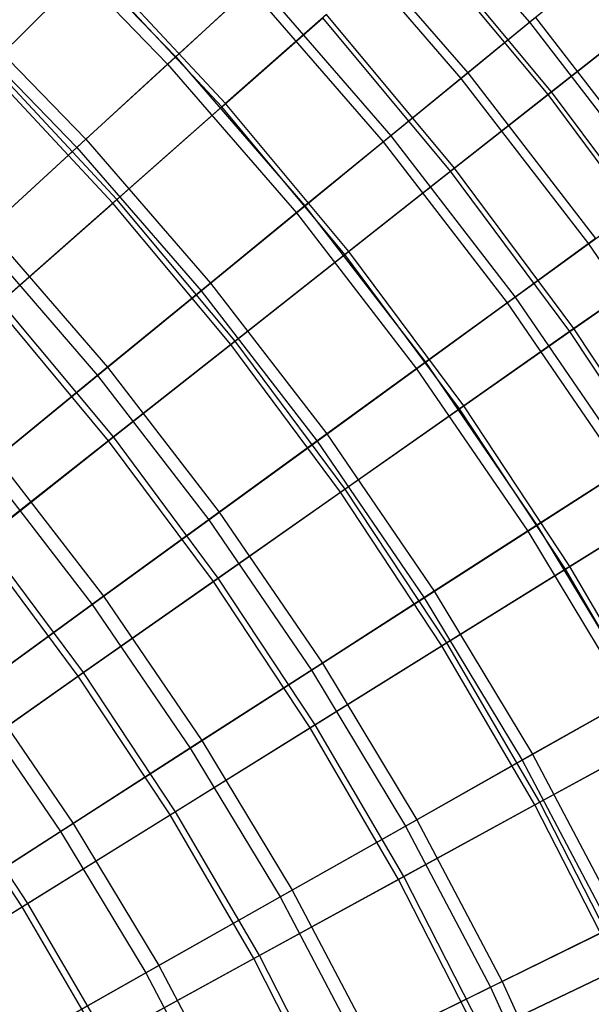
# Model space of a CAD drawing. Extents: x 0.1 to 12.1, y -6 to 6.
# Tile 318 of 334: x 9.4 to 10.2, y 1.9 to 3.3. Entities that reach past the tile are written whole.
import ezdxf

# ---------------------------------------------------------------- set-up
doc = ezdxf.new("R2010")
doc.units = 0
doc.header["$LTSCALE"] = 2.54
doc.layers.get('0').update_dxf_attribs({"linetype": 'CONTINUOUS'})

# ---------------------------------------------------------------- blocks, each defined once
blk = doc.blocks.new('DROPS_COLOR_B-11195_STL')
at = {"color": 0}
for p, q in [((9.9184, 3.5412, 5.6038), (10.1142, 3.3151, 5.6038)), ((9.9184, 3.5412, 5.6038), (10.1142, 3.3151, 5.6038)), ((9.4273, 3.4649, 10.6389), (9.6196, 3.267, 10.6389)), ((9.4273, 3.4649, 10.6389), (9.6196, 3.267, 10.6389)), ((9.8271, 3.4574, 5.3021), (10.0183, 3.2367, 5.3021)), ((9.8271, 3.4574, 5.3021), (10.0183, 3.2367, 5.3021)), ((9.8361, 3.4657, 10.0567), (10.0278, 3.2445, 10.0567)), ((9.8361, 3.4657, 10.0567), (10.0278, 3.2445, 10.0567)), ((9.4166, 3.4539, 4.7214), (9.6083, 3.2566, 4.7214)), ((9.4166, 3.4539, 4.7214), (9.6083, 3.2566, 4.7214)), ((9.7338, 3.3718, 10.3518), (9.6196, 3.267, 10.6389)), ((9.7338, 3.3718, 10.3518), (9.6196, 3.267, 10.6389)), ((9.7338, 3.3718, 10.3518), (9.9203, 3.1566, 10.3518)), ((9.7338, 3.3718, 10.3518), (9.9203, 3.1566, 10.3518)), ((10.1142, 3.3151, 5.6038), (10.1971, 3.3829, 5.9119)), ((10.1142, 3.3151, 5.6038), (10.1971, 3.3829, 5.9119)), ((9.6083, 3.2566, 4.7214), (9.7236, 3.3624, 5.0076)), ((9.6083, 3.2566, 4.7214), (9.7236, 3.3624, 5.0076)), ((9.7236, 3.3624, 5.0076), (9.9096, 3.1478, 5.0076)), ((9.7236, 3.3624, 5.0076), (9.9096, 3.1478, 5.0076)), ((9.2967, 3.3305, 4.4442), (9.4816, 3.1403, 4.4442)), ((9.2967, 3.3305, 4.4442), (9.4816, 3.1403, 4.4442)), ((9.3084, 3.3425, 10.9169), (9.4939, 3.1516, 10.9169)), ((9.3084, 3.3425, 10.9169), (9.4939, 3.1516, 10.9169)), ((10.1225, 3.3219, 9.7543), (10.0278, 3.2445, 10.0567)), ((10.1225, 3.3219, 9.7543), (10.0278, 3.2445, 10.0567)), ((10.1225, 3.3219, 9.7543), (10.3056, 3.0846, 9.7543)), ((10.1225, 3.3219, 9.7543), (10.3056, 3.0846, 9.7543)), ((10.0183, 3.2367, 5.3021), (10.1142, 3.3151, 5.6038)), ((10.0183, 3.2367, 5.3021), (10.1142, 3.3151, 5.6038)), ((10.1142, 3.3151, 5.6038), (10.2969, 3.0783, 5.6038)), ((10.1142, 3.3151, 5.6038), (10.2969, 3.0783, 5.6038)), ((9.6196, 3.267, 10.6389), (9.4939, 3.1516, 10.9169)), ((9.6196, 3.267, 10.6389), (9.4939, 3.1516, 10.9169)), ((9.6196, 3.267, 10.6389), (9.8003, 3.0585, 10.6389)), ((9.6196, 3.267, 10.6389), (9.8003, 3.0585, 10.6389)), ((9.4816, 3.1403, 4.4442), (9.6083, 3.2566, 4.7214)), ((9.4816, 3.1403, 4.4442), (9.6083, 3.2566, 4.7214)), ((9.6083, 3.2566, 4.7214), (9.7885, 3.0488, 4.7214)), ((9.6083, 3.2566, 4.7214), (9.7885, 3.0488, 4.7214)), ((9.9096, 3.1478, 5.0076), (10.0183, 3.2367, 5.3021)), ((9.9096, 3.1478, 5.0076), (10.0183, 3.2367, 5.3021)), ((10.0278, 3.2445, 10.0567), (9.9203, 3.1566, 10.3518)), ((10.0278, 3.2445, 10.0567), (9.9203, 3.1566, 10.3518)), ((10.0183, 3.2367, 5.3021), (10.1966, 3.0054, 5.3021)), ((10.0183, 3.2367, 5.3021), (10.1966, 3.0054, 5.3021)), ((10.0278, 3.2445, 10.0567), (10.2066, 3.0127, 10.0567)), ((10.0278, 3.2445, 10.0567), (10.2066, 3.0127, 10.0567)), ((9.4939, 3.1516, 10.9169), (9.3571, 3.0261, 11.1851)), ((9.4939, 3.1516, 10.9169), (9.3571, 3.0261, 11.1851)), ((9.4939, 3.1516, 10.9169), (9.6683, 2.9505, 10.9169)), ((9.4939, 3.1516, 10.9169), (9.6683, 2.9505, 10.9169)), ((9.9203, 3.1566, 10.3518), (9.8003, 3.0585, 10.6389)), ((9.9203, 3.1566, 10.3518), (9.8003, 3.0585, 10.6389)), ((9.9203, 3.1566, 10.3518), (10.0942, 2.931, 10.3518)), ((9.9203, 3.1566, 10.3518), (10.0942, 2.931, 10.3518)), ((9.3438, 3.0138, 4.177), (9.4816, 3.1403, 4.4442)), ((9.3438, 3.0138, 4.177), (9.4816, 3.1403, 4.4442)), ((9.4816, 3.1403, 4.4442), (9.6553, 2.9399, 4.4442)), ((9.4816, 3.1403, 4.4442), (9.6553, 2.9399, 4.4442)), ((9.7885, 3.0488, 4.7214), (9.9096, 3.1478, 5.0076)), ((9.7885, 3.0488, 4.7214), (9.9096, 3.1478, 5.0076)), ((9.9096, 3.1478, 5.0076), (10.083, 2.9229, 5.0076)), ((9.9096, 3.1478, 5.0076), (10.083, 2.9229, 5.0076)), ((10.1966, 3.0054, 5.3021), (10.2969, 3.0783, 5.6038)), ((10.1966, 3.0054, 5.3021), (10.2969, 3.0783, 5.6038)), ((9.8003, 3.0585, 10.6389), (9.6683, 2.9505, 10.9169)), ((9.8003, 3.0585, 10.6389), (9.6683, 2.9505, 10.9169)), ((9.8003, 3.0585, 10.6389), (9.9688, 2.8399, 10.6389)), ((9.8003, 3.0585, 10.6389), (9.9688, 2.8399, 10.6389)), ((9.6553, 2.9399, 4.4442), (9.7885, 3.0488, 4.7214)), ((9.6553, 2.9399, 4.4442), (9.7885, 3.0488, 4.7214)), ((9.7885, 3.0488, 4.7214), (9.9564, 2.8309, 4.7214)), ((9.7885, 3.0488, 4.7214), (9.9564, 2.8309, 4.7214)), ((9.3438, 3.0138, 4.177), (9.5105, 2.8214, 4.177)), ((9.3438, 3.0138, 4.177), (9.5105, 2.8214, 4.177)), ((9.3571, 3.0261, 11.1851), (9.5245, 2.8329, 11.1851)), ((9.3571, 3.0261, 11.1851), (9.5245, 2.8329, 11.1851)), ((10.083, 2.9229, 5.0076), (10.1966, 3.0054, 5.3021)), ((10.083, 2.9229, 5.0076), (10.1966, 3.0054, 5.3021)), ((10.2066, 3.0127, 10.0567), (10.0942, 2.931, 10.3518)), ((10.2066, 3.0127, 10.0567), (10.0942, 2.931, 10.3518)), ((10.1966, 3.0054, 5.3021), (10.3614, 2.7644, 5.3021)), ((10.1966, 3.0054, 5.3021), (10.3614, 2.7644, 5.3021)), ((9.6683, 2.9505, 10.9169), (9.5245, 2.8329, 11.1851)), ((9.6683, 2.9505, 10.9169), (9.5245, 2.8329, 11.1851)), ((9.6683, 2.9505, 10.9169), (9.8308, 2.7397, 10.9169)), ((9.6683, 2.9505, 10.9169), (9.8308, 2.7397, 10.9169)), ((9.5105, 2.8214, 4.177), (9.6553, 2.9399, 4.4442)), ((9.5105, 2.8214, 4.177), (9.6553, 2.9399, 4.4442)), ((9.6553, 2.9399, 4.4442), (9.8173, 2.7298, 4.4442)), ((9.6553, 2.9399, 4.4442), (9.8173, 2.7298, 4.4442)), ((9.9564, 2.8309, 4.7214), (10.083, 2.9229, 5.0076)), ((9.9564, 2.8309, 4.7214), (10.083, 2.9229, 5.0076)), ((10.0942, 2.931, 10.3518), (9.9688, 2.8399, 10.6389)), ((10.0942, 2.931, 10.3518), (9.9688, 2.8399, 10.6389)), ((10.083, 2.9229, 5.0076), (10.2433, 2.6885, 5.0076)), ((10.083, 2.9229, 5.0076), (10.2433, 2.6885, 5.0076)), ((10.0942, 2.931, 10.3518), (10.255, 2.6959, 10.3518)), ((10.0942, 2.931, 10.3518), (10.255, 2.6959, 10.3518)), ((9.9688, 2.8399, 10.6389), (9.8308, 2.7397, 10.9169)), ((9.9688, 2.8399, 10.6389), (9.8308, 2.7397, 10.9169)), ((9.9688, 2.8399, 10.6389), (10.1246, 2.6122, 10.6389)), ((9.9688, 2.8399, 10.6389), (10.1246, 2.6122, 10.6389)), ((9.3544, 2.6938, 3.9205), (9.5105, 2.8214, 4.177)), ((9.3544, 2.6938, 3.9205), (9.5105, 2.8214, 4.177)), ((9.5245, 2.8329, 11.1851), (9.3695, 2.7061, 11.4426)), ((9.5245, 2.8329, 11.1851), (9.3695, 2.7061, 11.4426)), ((9.5105, 2.8214, 4.177), (9.6659, 2.6198, 4.177)), ((9.5105, 2.8214, 4.177), (9.6659, 2.6198, 4.177)), ((9.5245, 2.8329, 11.1851), (9.6806, 2.6305, 11.1851)), ((9.5245, 2.8329, 11.1851), (9.6806, 2.6305, 11.1851)), ((9.8173, 2.7298, 4.4442), (9.9564, 2.8309, 4.7214)), ((9.8173, 2.7298, 4.4442), (9.9564, 2.8309, 4.7214)), ((9.9564, 2.8309, 4.7214), (10.1117, 2.6039, 4.7214)), ((9.9564, 2.8309, 4.7214), (10.1117, 2.6039, 4.7214)), ((9.8308, 2.7397, 10.9169), (9.6806, 2.6305, 11.1851)), ((9.8308, 2.7397, 10.9169), (9.6806, 2.6305, 11.1851)), ((9.8308, 2.7397, 10.9169), (9.9811, 2.5199, 10.9169)), ((9.8308, 2.7397, 10.9169), (9.9811, 2.5199, 10.9169)), ((9.6659, 2.6198, 4.177), (9.8173, 2.7298, 4.4442)), ((9.6659, 2.6198, 4.177), (9.8173, 2.7298, 4.4442)), ((9.8173, 2.7298, 4.4442), (9.967, 2.5109, 4.4442)), ((9.8173, 2.7298, 4.4442), (9.967, 2.5109, 4.4442)), ((9.3695, 2.7061, 11.4426), (9.5186, 2.5128, 11.4426)), ((9.3695, 2.7061, 11.4426), (9.5186, 2.5128, 11.4426)), ((9.3544, 2.6938, 3.9205), (9.5028, 2.5014, 3.9205)), ((9.3544, 2.6938, 3.9205), (9.5028, 2.5014, 3.9205)), ((10.1117, 2.6039, 4.7214), (10.2433, 2.6885, 5.0076)), ((10.1117, 2.6039, 4.7214), (10.2433, 2.6885, 5.0076)), ((10.255, 2.6959, 10.3518), (10.1246, 2.6122, 10.6389)), ((10.255, 2.6959, 10.3518), (10.1246, 2.6122, 10.6389)), ((9.6806, 2.6305, 11.1851), (9.5186, 2.5128, 11.4426)), ((9.6806, 2.6305, 11.1851), (9.5186, 2.5128, 11.4426)), ((9.6806, 2.6305, 11.1851), (9.8248, 2.4195, 11.1851)), ((9.6806, 2.6305, 11.1851), (9.8248, 2.4195, 11.1851)), ((9.5028, 2.5014, 3.9205), (9.6659, 2.6198, 4.177)), ((9.5028, 2.5014, 3.9205), (9.6659, 2.6198, 4.177)), ((9.6659, 2.6198, 4.177), (9.8096, 2.4097, 4.177)), ((9.6659, 2.6198, 4.177), (9.8096, 2.4097, 4.177)), ((9.967, 2.5109, 4.4442), (10.1117, 2.6039, 4.7214)), ((9.967, 2.5109, 4.4442), (10.1117, 2.6039, 4.7214)), ((10.1246, 2.6122, 10.6389), (9.9811, 2.5199, 10.9169)), ((10.1246, 2.6122, 10.6389), (9.9811, 2.5199, 10.9169)), ((10.1117, 2.6039, 4.7214), (10.2538, 2.3683, 4.7214)), ((10.1117, 2.6039, 4.7214), (10.2538, 2.3683, 4.7214)), ((10.1246, 2.6122, 10.6389), (10.2671, 2.3758, 10.6389)), ((10.1246, 2.6122, 10.6389), (10.2671, 2.3758, 10.6389)), ((9.9811, 2.5199, 10.9169), (9.8248, 2.4195, 11.1851)), ((9.9811, 2.5199, 10.9169), (9.8248, 2.4195, 11.1851)), ((9.9811, 2.5199, 10.9169), (10.1185, 2.292, 10.9169)), ((9.9811, 2.5199, 10.9169), (10.1185, 2.292, 10.9169)), ((9.5186, 2.5128, 11.4426), (9.3453, 2.3869, 11.6886)), ((9.5186, 2.5128, 11.4426), (9.3453, 2.3869, 11.6886)), ((9.5186, 2.5128, 11.4426), (9.6564, 2.3112, 11.4426)), ((9.5186, 2.5128, 11.4426), (9.6564, 2.3112, 11.4426)), ((9.8096, 2.4097, 4.177), (9.967, 2.5109, 4.4442)), ((9.8096, 2.4097, 4.177), (9.967, 2.5109, 4.4442)), ((9.967, 2.5109, 4.4442), (10.1039, 2.2837, 4.4442)), ((9.967, 2.5109, 4.4442), (10.1039, 2.2837, 4.4442)), ((9.3285, 2.3747, 3.6756), (9.5028, 2.5014, 3.9205)), ((9.3285, 2.3747, 3.6756), (9.5028, 2.5014, 3.9205)), ((9.5028, 2.5014, 3.9205), (9.64, 2.3007, 3.9205)), ((9.5028, 2.5014, 3.9205), (9.64, 2.3007, 3.9205)), ((9.64, 2.3007, 3.9205), (9.8096, 2.4097, 4.177)), ((9.64, 2.3007, 3.9205), (9.8096, 2.4097, 4.177)), ((9.8248, 2.4195, 11.1851), (9.6564, 2.3112, 11.4426)), ((9.8248, 2.4195, 11.1851), (9.6564, 2.3112, 11.4426)), ((9.8096, 2.4097, 4.177), (9.941, 2.1917, 4.177)), ((9.8096, 2.4097, 4.177), (9.941, 2.1917, 4.177)), ((9.8248, 2.4195, 11.1851), (9.9568, 2.2006, 11.1851)), ((9.8248, 2.4195, 11.1851), (9.9568, 2.2006, 11.1851)), ((9.3453, 2.3869, 11.6886), (9.4762, 2.1955, 11.6886)), ((9.3453, 2.3869, 11.6886), (9.4762, 2.1955, 11.6886)), ((9.3285, 2.3747, 3.6756), (9.4588, 2.1842, 3.6756)), ((9.3285, 2.3747, 3.6756), (9.4588, 2.1842, 3.6756)), ((10.1039, 2.2837, 4.4442), (10.2538, 2.3683, 4.7214)), ((10.1039, 2.2837, 4.4442), (10.2538, 2.3683, 4.7214)), ((10.2671, 2.3758, 10.6389), (10.1185, 2.292, 10.9169)), ((10.2671, 2.3758, 10.6389), (10.1185, 2.292, 10.9169)), ((9.4588, 2.1842, 3.6756), (9.64, 2.3007, 3.9205)), ((9.4588, 2.1842, 3.6756), (9.64, 2.3007, 3.9205)), ((9.6564, 2.3112, 11.4426), (9.4762, 2.1955, 11.6886)), ((9.6564, 2.3112, 11.4426), (9.4762, 2.1955, 11.6886)), ((9.64, 2.3007, 3.9205), (9.7655, 2.0926, 3.9205)), ((9.64, 2.3007, 3.9205), (9.7655, 2.0926, 3.9205)), ((9.6564, 2.3112, 11.4426), (9.7824, 2.1022, 11.4426)), ((9.6564, 2.3112, 11.4426), (9.7824, 2.1022, 11.4426)), ((10.1185, 2.292, 10.9169), (9.9568, 2.2006, 11.1851)), ((10.1185, 2.292, 10.9169), (9.9568, 2.2006, 11.1851)), ((10.1185, 2.292, 10.9169), (10.2428, 2.0565, 10.9169)), ((10.1185, 2.292, 10.9169), (10.2428, 2.0565, 10.9169)), ((9.941, 2.1917, 4.177), (10.1039, 2.2837, 4.4442)), ((9.941, 2.1917, 4.177), (10.1039, 2.2837, 4.4442)), ((10.1039, 2.2837, 4.4442), (10.2277, 2.0491, 4.4442)), ((10.1039, 2.2837, 4.4442), (10.2277, 2.0491, 4.4442)), ((9.4762, 2.1955, 11.6886), (9.2848, 2.0725, 11.9225)), ((9.4762, 2.1955, 11.6886), (9.2848, 2.0725, 11.9225)), ((9.4762, 2.1955, 11.6886), (9.596, 1.9968, 11.6886)), ((9.4762, 2.1955, 11.6886), (9.596, 1.9968, 11.6886)), ((9.7655, 2.0926, 3.9205), (9.941, 2.1917, 4.177)), ((9.7655, 2.0926, 3.9205), (9.941, 2.1917, 4.177)), ((9.9568, 2.2006, 11.1851), (9.7824, 2.1022, 11.4426)), ((9.9568, 2.2006, 11.1851), (9.7824, 2.1022, 11.4426)), ((9.941, 2.1917, 4.177), (10.0598, 1.9666, 4.177)), ((9.941, 2.1917, 4.177), (10.0598, 1.9666, 4.177)), ((9.9568, 2.2006, 11.1851), (10.0761, 1.9746, 11.1851)), ((9.9568, 2.2006, 11.1851), (10.0761, 1.9746, 11.1851)), ((9.2664, 2.0606, 3.443), (9.4588, 2.1842, 3.6756)), ((9.2664, 2.0606, 3.443), (9.4588, 2.1842, 3.6756)), ((9.4588, 2.1842, 3.6756), (9.5779, 1.9867, 3.6756)), ((9.4588, 2.1842, 3.6756), (9.5779, 1.9867, 3.6756)), ((9.5779, 1.9867, 3.6756), (9.7655, 2.0926, 3.9205)), ((9.5779, 1.9867, 3.6756), (9.7655, 2.0926, 3.9205)), ((9.7824, 2.1022, 11.4426), (9.596, 1.9968, 11.6886)), ((9.7824, 2.1022, 11.4426), (9.596, 1.9968, 11.6886)), ((9.7655, 2.0926, 3.9205), (9.8789, 1.8776, 3.9205)), ((9.7655, 2.0926, 3.9205), (9.8789, 1.8776, 3.9205)), ((9.7824, 2.1022, 11.4426), (9.8964, 1.8862, 11.4426)), ((9.7824, 2.1022, 11.4426), (9.8964, 1.8862, 11.4426)), ((10.2428, 2.0565, 10.9169), (10.0761, 1.9746, 11.1851)), ((10.2428, 2.0565, 10.9169), (10.0761, 1.9746, 11.1851)), ((10.0598, 1.9666, 4.177), (10.2277, 2.0491, 4.4442)), ((10.0598, 1.9666, 4.177), (10.2277, 2.0491, 4.4442)), ((9.596, 1.9968, 11.6886), (9.3979, 1.885, 11.9225)), ((9.596, 1.9968, 11.6886), (9.3979, 1.885, 11.9225)), ((9.596, 1.9968, 11.6886), (9.7042, 1.7917, 11.6886)), ((9.596, 1.9968, 11.6886), (9.7042, 1.7917, 11.6886)), ((9.3788, 1.8742, 3.443), (9.5779, 1.9867, 3.6756)), ((9.3788, 1.8742, 3.443), (9.5779, 1.9867, 3.6756)), ((9.5779, 1.9867, 3.6756), (9.6856, 1.7826, 3.6756)), ((9.5779, 1.9867, 3.6756), (9.6856, 1.7826, 3.6756)), ((10.0761, 1.9746, 11.1851), (9.8964, 1.8862, 11.4426)), ((10.0761, 1.9746, 11.1851), (9.8964, 1.8862, 11.4426)), ((10.0761, 1.9746, 11.1851), (10.1823, 1.7421, 11.1851)), ((10.0761, 1.9746, 11.1851), (10.1823, 1.7421, 11.1851)), ((9.8789, 1.8776, 3.9205), (10.0598, 1.9666, 4.177)), ((9.8789, 1.8776, 3.9205), (10.0598, 1.9666, 4.177)), ((10.0598, 1.9666, 4.177), (10.1656, 1.735, 4.177)), ((10.0598, 1.9666, 4.177), (10.1656, 1.735, 4.177))]:
    blk.add_line(p, q, dxfattribs=at)
blk = doc.blocks.new('GROUP_1')
at = {"color": 0}
for p, q in [((10.0801, 9.2115, 2.9964), (9.8952, 9.4333, 2.9964)), ((10.0801, 9.2115, 2.9964), (9.8952, 9.4333, 2.9964)), ((10.085, 9.2153, 8.9929), (9.8998, 9.4374, 8.9929)), ((10.085, 9.2153, 8.9929), (9.8998, 9.4374, 8.9929)), ((9.2961, 9.2479, 2.183), (9.4407, 9.3905, 2.4436)), ((9.2961, 9.2479, 2.183), (9.4407, 9.3905, 2.4436)), ((9.4459, 9.3956, 9.5464), (9.3017, 9.2534, 9.8075)), ((9.4459, 9.3956, 9.5464), (9.3017, 9.2534, 9.8075)), ((9.624, 9.194, 2.4436), (9.4407, 9.3905, 2.4436)), ((9.624, 9.194, 2.4436), (9.4407, 9.3905, 2.4436)), ((9.6294, 9.1989, 9.5464), (9.4459, 9.3956, 9.5464)), ((9.6294, 9.1989, 9.5464), (9.4459, 9.3956, 9.5464)), ((9.624, 9.194, 2.4436), (9.7653, 9.3187, 2.715)), ((9.624, 9.194, 2.4436), (9.7653, 9.3187, 2.715)), ((9.7703, 9.3232, 9.2746), (9.6294, 9.1989, 9.5464)), ((9.7703, 9.3232, 9.2746), (9.6294, 9.1989, 9.5464)), ((9.944, 9.1043, 2.715), (9.7653, 9.3187, 2.715)), ((9.944, 9.1043, 2.715), (9.7653, 9.3187, 2.715)), ((9.9494, 9.1085, 9.2746), (9.7703, 9.3232, 9.2746)), ((9.9494, 9.1085, 9.2746), (9.7703, 9.3232, 9.2746)), ((10.0801, 9.2115, 2.9964), (10.2038, 9.309, 3.2869)), ((10.0801, 9.2115, 2.9964), (10.2038, 9.309, 3.2869)), ((10.2082, 9.3124, 8.702), (10.085, 9.2153, 8.9929)), ((10.2082, 9.3124, 8.702), (10.085, 9.2153, 8.9929)), ((9.4716, 9.0597, 2.183), (9.2961, 9.2479, 2.183)), ((9.4716, 9.0597, 2.183), (9.2961, 9.2479, 2.183)), ((9.4775, 9.0649, 9.8075), (9.3017, 9.2534, 9.8075)), ((9.4775, 9.0649, 9.8075), (9.3017, 9.2534, 9.8075)), ((9.944, 9.1043, 2.715), (10.0801, 9.2115, 2.9964)), ((9.944, 9.1043, 2.715), (10.0801, 9.2115, 2.9964)), ((10.085, 9.2153, 8.9929), (9.9494, 9.1085, 9.2746)), ((10.085, 9.2153, 8.9929), (9.9494, 9.1085, 9.2746)), ((10.2524, 8.9798, 2.9964), (10.0801, 9.2115, 2.9964)), ((10.2524, 8.9798, 2.9964), (10.0801, 9.2115, 2.9964)), ((10.2575, 8.9834, 8.9929), (10.085, 9.2153, 8.9929)), ((10.2575, 8.9834, 8.9929), (10.085, 9.2153, 8.9929)), ((9.4716, 9.0597, 2.183), (9.624, 9.194, 2.4436)), ((9.4716, 9.0597, 2.183), (9.624, 9.194, 2.4436)), ((9.6294, 9.1989, 9.5464), (9.4775, 9.0649, 9.8075)), ((9.6294, 9.1989, 9.5464), (9.4775, 9.0649, 9.8075)), ((9.796, 8.9877, 2.4436), (9.624, 9.194, 2.4436)), ((9.796, 8.9877, 2.4436), (9.624, 9.194, 2.4436)), ((9.8018, 8.9922, 9.5464), (9.6294, 9.1989, 9.5464)), ((9.8018, 8.9922, 9.5464), (9.6294, 9.1989, 9.5464)), ((9.796, 8.9877, 2.4436), (9.944, 9.1043, 2.715)), ((9.796, 8.9877, 2.4436), (9.944, 9.1043, 2.715)), ((9.9494, 9.1085, 9.2746), (9.8018, 8.9922, 9.5464)), ((9.9494, 9.1085, 9.2746), (9.8018, 8.9922, 9.5464)), ((10.1106, 8.8803, 2.715), (9.944, 9.1043, 2.715)), ((10.1106, 8.8803, 2.715), (9.944, 9.1043, 2.715)), ((10.1162, 8.8842, 9.2746), (9.9494, 9.1085, 9.2746)), ((10.1162, 8.8842, 9.2746), (9.9494, 9.1085, 9.2746)), ((9.3088, 8.916, 1.9339), (9.4716, 9.0597, 2.183)), ((9.3088, 8.916, 1.9339), (9.4716, 9.0597, 2.183)), ((9.4775, 9.0649, 9.8075), (9.3151, 8.9216, 10.057)), ((9.4775, 9.0649, 9.8075), (9.3151, 8.9216, 10.057)), ((9.6365, 8.862, 2.183), (9.4716, 9.0597, 2.183)), ((9.6365, 8.862, 2.183), (9.4716, 9.0597, 2.183)), ((9.6426, 8.8669, 9.8075), (9.4775, 9.0649, 9.8075)), ((9.6426, 8.8669, 9.8075), (9.4775, 9.0649, 9.8075)), ((9.6365, 8.862, 2.183), (9.796, 8.9877, 2.4436)), ((9.6365, 8.862, 2.183), (9.796, 8.9877, 2.4436)), ((9.8018, 8.9922, 9.5464), (9.6426, 8.8669, 9.8075)), ((9.8018, 8.9922, 9.5464), (9.6426, 8.8669, 9.8075)), ((9.9563, 8.7721, 2.4436), (9.796, 8.9877, 2.4436)), ((9.9563, 8.7721, 2.4436), (9.796, 8.9877, 2.4436)), ((9.9623, 8.7763, 9.5464), (9.8018, 8.9922, 9.5464)), ((9.9623, 8.7763, 9.5464), (9.8018, 8.9922, 9.5464)), ((10.1106, 8.8803, 2.715), (10.2524, 8.9798, 2.9964)), ((10.1106, 8.8803, 2.715), (10.2524, 8.9798, 2.9964)), ((10.2575, 8.9834, 8.9929), (10.1162, 8.8842, 9.2746)), ((10.2575, 8.9834, 8.9929), (10.1162, 8.8842, 9.2746)), ((9.4725, 8.7328, 10.057), (9.3151, 8.9216, 10.057)), ((9.4725, 8.7328, 10.057), (9.3151, 8.9216, 10.057)), ((9.4659, 8.7276, 1.9339), (9.3088, 8.916, 1.9339)), ((9.4659, 8.7276, 1.9339), (9.3088, 8.916, 1.9339)), ((9.9563, 8.7721, 2.4436), (10.1106, 8.8803, 2.715)), ((9.9563, 8.7721, 2.4436), (10.1106, 8.8803, 2.715)), ((10.1162, 8.8842, 9.2746), (9.9623, 8.7763, 9.5464)), ((10.1162, 8.8842, 9.2746), (9.9623, 8.7763, 9.5464)), ((10.2645, 8.6474, 2.715), (10.1106, 8.8803, 2.715)), ((10.2645, 8.6474, 2.715), (10.1106, 8.8803, 2.715)), ((10.2702, 8.651, 9.2746), (10.1162, 8.8842, 9.2746)), ((10.2702, 8.651, 9.2746), (10.1162, 8.8842, 9.2746)), ((9.6426, 8.8669, 9.8075), (9.4725, 8.7328, 10.057)), ((9.6426, 8.8669, 9.8075), (9.4725, 8.7328, 10.057)), ((9.7965, 8.66, 9.8075), (9.6426, 8.8669, 9.8075)), ((9.7965, 8.66, 9.8075), (9.6426, 8.8669, 9.8075)), ((9.4659, 8.7276, 1.9339), (9.6365, 8.862, 2.183)), ((9.4659, 8.7276, 1.9339), (9.6365, 8.862, 2.183)), ((9.79, 8.6555, 2.183), (9.6365, 8.862, 2.183)), ((9.79, 8.6555, 2.183), (9.6365, 8.862, 2.183)), ((9.79, 8.6555, 2.183), (9.9563, 8.7721, 2.4436)), ((9.79, 8.6555, 2.183), (9.9563, 8.7721, 2.4436)), ((9.9623, 8.7763, 9.5464), (9.7965, 8.66, 9.8075)), ((9.9623, 8.7763, 9.5464), (9.7965, 8.66, 9.8075)), ((10.1044, 8.548, 2.4436), (9.9563, 8.7721, 2.4436)), ((10.1044, 8.548, 2.4436), (9.9563, 8.7721, 2.4436)), ((10.1106, 8.5518, 9.5464), (9.9623, 8.7763, 9.5464)), ((10.1106, 8.5518, 9.5464), (9.9623, 8.7763, 9.5464)), ((9.2848, 8.585, 1.6972), (9.4659, 8.7276, 1.9339)), ((9.2848, 8.585, 1.6972), (9.4659, 8.7276, 1.9339)), ((9.4725, 8.7328, 10.057), (9.2917, 8.5905, 10.2942)), ((9.4725, 8.7328, 10.057), (9.2917, 8.5905, 10.2942)), ((9.6123, 8.5308, 1.9339), (9.4659, 8.7276, 1.9339)), ((9.6123, 8.5308, 1.9339), (9.4659, 8.7276, 1.9339)), ((9.6191, 8.5356, 10.057), (9.4725, 8.7328, 10.057)), ((9.6191, 8.5356, 10.057), (9.4725, 8.7328, 10.057)), ((9.7965, 8.66, 9.8075), (9.6191, 8.5356, 10.057)), ((9.7965, 8.66, 9.8075), (9.6191, 8.5356, 10.057)), ((9.9386, 8.4449, 9.8075), (9.7965, 8.66, 9.8075)), ((9.9386, 8.4449, 9.8075), (9.7965, 8.66, 9.8075)), ((9.6123, 8.5308, 1.9339), (9.79, 8.6555, 2.183)), ((9.6123, 8.5308, 1.9339), (9.79, 8.6555, 2.183)), ((9.9319, 8.4408, 2.183), (9.79, 8.6555, 2.183)), ((9.9319, 8.4408, 2.183), (9.79, 8.6555, 2.183)), ((10.1044, 8.548, 2.4436), (10.2645, 8.6474, 2.715)), ((10.1044, 8.548, 2.4436), (10.2645, 8.6474, 2.715)), ((10.2702, 8.651, 9.2746), (10.1106, 8.5518, 9.5464)), ((10.2702, 8.651, 9.2746), (10.1106, 8.5518, 9.5464)), ((9.4308, 8.4035, 10.2942), (9.2917, 8.5905, 10.2942)), ((9.4308, 8.4035, 10.2942), (9.2917, 8.5905, 10.2942)), ((9.4235, 8.3984, 1.6972), (9.2848, 8.585, 1.6972)), ((9.4235, 8.3984, 1.6972), (9.2848, 8.585, 1.6972)), ((9.9319, 8.4408, 2.183), (10.1044, 8.548, 2.4436)), ((9.9319, 8.4408, 2.183), (10.1044, 8.548, 2.4436)), ((10.1106, 8.5518, 9.5464), (9.9386, 8.4449, 9.8075)), ((10.1106, 8.5518, 9.5464), (9.9386, 8.4449, 9.8075)), ((10.2398, 8.3159, 2.4436), (10.1044, 8.548, 2.4436)), ((10.2398, 8.3159, 2.4436), (10.1044, 8.548, 2.4436)), ((10.2463, 8.3194, 9.5464), (10.1106, 8.5518, 9.5464)), ((10.2463, 8.3194, 9.5464), (10.1106, 8.5518, 9.5464)), ((9.6191, 8.5356, 10.057), (9.4308, 8.4035, 10.2942)), ((9.6191, 8.5356, 10.057), (9.4308, 8.4035, 10.2942)), ((9.7546, 8.3306, 10.057), (9.6191, 8.5356, 10.057)), ((9.7546, 8.3306, 10.057), (9.6191, 8.5356, 10.057)), ((9.4235, 8.3984, 1.6972), (9.6123, 8.5308, 1.9339)), ((9.4235, 8.3984, 1.6972), (9.6123, 8.5308, 1.9339)), ((9.7475, 8.3261, 1.9339), (9.6123, 8.5308, 1.9339)), ((9.7475, 8.3261, 1.9339), (9.6123, 8.5308, 1.9339)), ((9.7475, 8.3261, 1.9339), (9.9319, 8.4408, 2.183)), ((9.7475, 8.3261, 1.9339), (9.9319, 8.4408, 2.183)), ((9.9386, 8.4449, 9.8075), (9.7546, 8.3306, 10.057)), ((9.9386, 8.4449, 9.8075), (9.7546, 8.3306, 10.057)), ((10.0616, 8.2185, 2.183), (9.9319, 8.4408, 2.183)), ((10.0616, 8.2185, 2.183), (9.9319, 8.4408, 2.183)), ((10.0685, 8.2222, 9.8075), (9.9386, 8.4449, 9.8075)), ((10.0685, 8.2222, 9.8075), (9.9386, 8.4449, 9.8075)), ((9.2244, 8.2588, 1.4735), (9.4235, 8.3984, 1.6972)), ((9.2244, 8.2588, 1.4735), (9.4235, 8.3984, 1.6972)), ((9.4308, 8.4035, 10.2942), (9.232, 8.2641, 10.5184)), ((9.4308, 8.4035, 10.2942), (9.232, 8.2641, 10.5184)), ((9.5517, 8.2045, 1.6972), (9.4235, 8.3984, 1.6972)), ((9.5517, 8.2045, 1.6972), (9.4235, 8.3984, 1.6972)), ((9.5592, 8.2091, 10.2942), (9.4308, 8.4035, 10.2942)), ((9.5592, 8.2091, 10.2942), (9.4308, 8.4035, 10.2942)), ((9.5517, 8.2045, 1.6972), (9.7475, 8.3261, 1.9339)), ((9.5517, 8.2045, 1.6972), (9.7475, 8.3261, 1.9339)), ((9.7546, 8.3306, 10.057), (9.5592, 8.2091, 10.2942)), ((9.7546, 8.3306, 10.057), (9.5592, 8.2091, 10.2942)), ((9.8711, 8.1143, 1.9339), (9.7475, 8.3261, 1.9339)), ((9.8711, 8.1143, 1.9339), (9.7475, 8.3261, 1.9339)), ((9.8784, 8.1183, 10.057), (9.7546, 8.3306, 10.057)), ((9.8784, 8.1183, 10.057), (9.7546, 8.3306, 10.057)), ((10.0616, 8.2185, 2.183), (10.2398, 8.3159, 2.4436)), ((10.0616, 8.2185, 2.183), (10.2398, 8.3159, 2.4436)), ((10.2463, 8.3194, 9.5464), (10.0685, 8.2222, 9.8075)), ((10.2463, 8.3194, 9.5464), (10.0685, 8.2222, 9.8075)), ((9.3451, 8.0761, 1.4735), (9.2244, 8.2588, 1.4735)), ((9.3451, 8.0761, 1.4735), (9.2244, 8.2588, 1.4735)), ((9.353, 8.081, 10.5184), (9.232, 8.2641, 10.5184)), ((9.353, 8.081, 10.5184), (9.232, 8.2641, 10.5184)), ((9.8711, 8.1143, 1.9339), (10.0616, 8.2185, 2.183)), ((9.8711, 8.1143, 1.9339), (10.0616, 8.2185, 2.183)), ((10.0685, 8.2222, 9.8075), (9.8784, 8.1183, 10.057)), ((10.0685, 8.2222, 9.8075), (9.8784, 8.1183, 10.057)), ((10.1788, 7.9893, 2.183), (10.0616, 8.2185, 2.183)), ((10.1788, 7.9893, 2.183), (10.0616, 8.2185, 2.183)), ((10.1859, 7.9927, 9.8075), (10.0685, 8.2222, 9.8075)), ((10.1859, 7.9927, 9.8075), (10.0685, 8.2222, 9.8075)), ((9.3451, 8.0761, 1.4735), (9.5517, 8.2045, 1.6972)), ((9.3451, 8.0761, 1.4735), (9.5517, 8.2045, 1.6972)), ((9.5592, 8.2091, 10.2942), (9.353, 8.081, 10.5184)), ((9.5592, 8.2091, 10.2942), (9.353, 8.081, 10.5184)), ((9.6688, 8.0037, 1.6972), (9.5517, 8.2045, 1.6972)), ((9.6688, 8.0037, 1.6972), (9.5517, 8.2045, 1.6972)), ((9.6766, 8.0079, 10.2942), (9.5592, 8.2091, 10.2942)), ((9.6766, 8.0079, 10.2942), (9.5592, 8.2091, 10.2942)), ((9.6688, 8.0037, 1.6972), (9.8711, 8.1143, 1.9339)), ((9.6688, 8.0037, 1.6972), (9.8711, 8.1143, 1.9339)), ((9.8784, 8.1183, 10.057), (9.6766, 8.0079, 10.2942)), ((9.8784, 8.1183, 10.057), (9.6766, 8.0079, 10.2942)), ((9.9828, 7.8959, 1.9339), (9.8711, 8.1143, 1.9339)), ((9.9828, 7.8959, 1.9339), (9.8711, 8.1143, 1.9339)), ((9.9903, 7.8995, 10.057), (9.8784, 8.1183, 10.057)), ((9.9903, 7.8995, 10.057), (9.8784, 8.1183, 10.057)), ((9.353, 8.081, 10.5184), (9.1366, 7.9465, 10.7288)), ((9.353, 8.081, 10.5184), (9.1366, 7.9465, 10.7288)), ((9.4636, 7.8914, 10.5184), (9.353, 8.081, 10.5184)), ((9.4636, 7.8914, 10.5184), (9.353, 8.081, 10.5184)), ((9.1284, 7.9414, 1.2636), (9.3451, 8.0761, 1.4735)), ((9.1284, 7.9414, 1.2636), (9.3451, 8.0761, 1.4735)), ((9.4554, 7.887, 1.4735), (9.3451, 8.0761, 1.4735)), ((9.4554, 7.887, 1.4735), (9.3451, 8.0761, 1.4735)), ((9.4554, 7.887, 1.4735), (9.6688, 8.0037, 1.6972)), ((9.4554, 7.887, 1.4735), (9.6688, 8.0037, 1.6972)), ((9.6766, 8.0079, 10.2942), (9.4636, 7.8914, 10.5184)), ((9.6766, 8.0079, 10.2942), (9.4636, 7.8914, 10.5184)), ((9.7747, 7.7967, 1.6972), (9.6688, 8.0037, 1.6972)), ((9.7747, 7.7967, 1.6972), (9.6688, 8.0037, 1.6972)), ((9.7827, 7.8005, 10.2942), (9.6766, 8.0079, 10.2942)), ((9.7827, 7.8005, 10.2942), (9.6766, 8.0079, 10.2942)), ((9.9828, 7.8959, 1.9339), (10.1788, 7.9893, 2.183)), ((9.9828, 7.8959, 1.9339), (10.1788, 7.9893, 2.183)), ((10.1859, 7.9927, 9.8075), (9.9903, 7.8995, 10.057)), ((10.1859, 7.9927, 9.8075), (9.9903, 7.8995, 10.057))]:
    blk.add_line(p, q, dxfattribs=at)
blk.add_blockref('DROPS_COLOR_B-11195_STL', (-0.06, 5.9973, -1.7), dxfattribs=at)

msp = doc.modelspace()

# ---------------------------------------------------------------- block references
at = {"color": 0}
msp.add_blockref('GROUP_1', (0.06, -5.9973, 1.7), dxfattribs=at)

doc.saveas('drawing.dxf')
